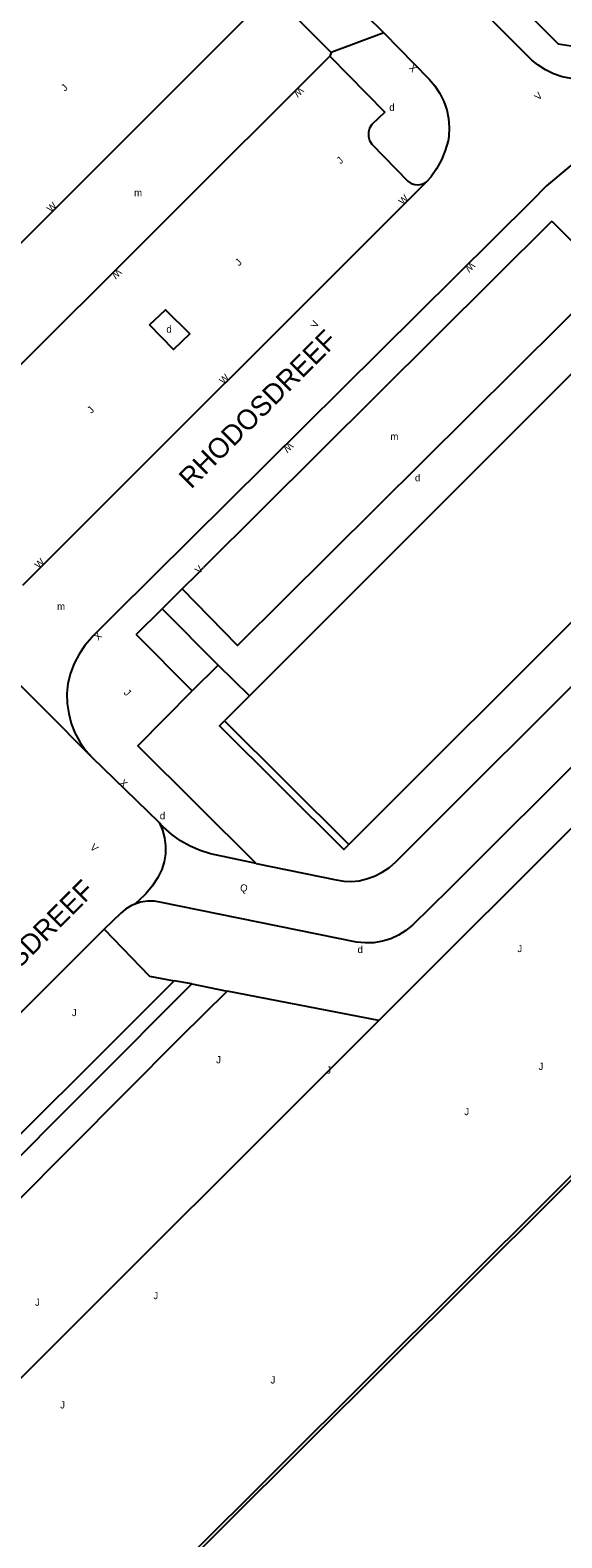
# Model space of a CAD drawing. Extents: x 134999 to 136502, y 457398 to 459002.
# Drawn here: x 136397.9 to 136435, y 458465.6 to 458570.7 of the extents above; entities that cross this region are included whole.
import ezdxf

# ---------------------------------------------------------------- set-up
doc = ezdxf.new("R2010")
doc.units = 0
for name, color, linetype in [('RI_DGTB_18', 7, 'Continuous'), ('RI_DGTB_29', 7, 'Continuous'), ('RI_DGTB_3', 7, 'Continuous'), ('RI_DGTB_30', 7, 'Continuous'), ('RI_DGTB_31', 7, 'Continuous'), ('RI_DGTB_37', 7, 'Continuous'), ('RI_DGTB_43', 7, 'Continuous'), ('RI_DGTB_53', 7, 'Continuous'), ('RI_DGTB_54', 7, 'Continuous'), ('RI_DGTB_58', 7, 'Continuous')]:
    doc.layers.add(name, color=color, linetype=linetype)

msp = doc.modelspace()

# ---------------------------------------------------------------- linework, layer by layer
at = {"layer": 'RI_DGTB_18'}
msp.add_lwpolyline([(136422.182, 458501.627), (136344.334, 458423.872), (136338.598, 458418.177)], dxfattribs=at)
at = {"layer": 'RI_DGTB_3'}
for p, q in [((136420.099, 458513.916), (136462.346, 458556.13)), ((136413.165, 458524.261), (136411.438, 458522.534)), ((136411.438, 458522.534), (136420.099, 458513.916))]:
    msp.add_line(p, q, dxfattribs=at)
for points in [[(136440.69, 458551.784), (136413.165, 458524.261)], [(136420.099, 458513.916), (136419.746, 458513.562), (136411.084, 458522.181), (136411.438, 458522.534)]]:
    msp.add_lwpolyline(points, dxfattribs=at)
at = {"layer": 'RI_DGTB_31'}
msp.add_lwpolyline([(136406.191, 458550.141), (136407.326, 458551.194), (136409.013, 458549.502), (136407.871, 458548.417), (136406.191, 458550.141)], dxfattribs=at)
at = {"layer": 'RI_DGTB_53'}
for q in [(136407.925, 458504.409), (136411.61, 458503.681)]:
    msp.add_line((136409.16, 458504.18), q, dxfattribs=at)
for points in [[(136403.045, 458507.995), (136406.19, 458504.73), (136407.925, 458504.409)], [(136409.16, 458504.18), (136359.43, 458454.33), (136319.75, 458414.69)]]:
    msp.add_lwpolyline(points, dxfattribs=at)
at = {"layer": 'RI_DGTB_54'}
for p, q in [((136422.182, 458501.627), (136500, 458579.319)), ((136416.052, 458576.91), (136422.537, 458570.492)), ((136414.534, 458573.146), (136384.434, 458543.039)), ((136418.862, 458569.123), (136414.794, 458573.216)), ((136422.537, 458570.492), (136418.862, 458569.123)), ((136388.648, 458538.825), (136418.767, 458568.875)), ((136418.862, 458569.123), (136418.767, 458568.875)), ((136425.558, 458560.152), (136397.35, 458531.968)), ((136432.853, 458558.779), (136403.765, 458529.939)), ((136434.26, 458557.373), (136409.977, 458533.223)), ((136409.542, 458532.786), (136409.977, 458533.223)), ((136409.542, 458532.786), (136408.469, 458531.723)), ((136402.196, 458519.962), (136390.3, 458531.956)), ((136408.469, 458531.723), (136407.078, 458530.34)), ((136407.078, 458530.34), (136405.28, 458528.552)), ((136407.078, 458530.34), (136410.991, 458526.407)), ((136409.175, 458524.617), (136405.28, 458528.552)), ((136410.991, 458526.407), (136409.175, 458524.617)), ((136413.165, 458524.261), (136410.991, 458526.407)), ((136406.882, 458515.428), (136402.196, 458519.962)), ((136422.182, 458501.627), (136411.61, 458503.681))]:
    msp.add_line(p, q, dxfattribs=at)
for points in [[(136416.062, 458588.275), (136434.685, 458569.736), (136435.904, 458569.555), (136463.488, 458597.21)], [(136413.635, 458512.59), (136419.214, 458511.453), (136419.742, 458511.347), (136420.281, 458511.321), (136420.817, 458511.375), (136421.327, 458511.503), (136421.896, 458511.698), (136422.434, 458511.966), (136422.932, 458512.304), (136423.381, 458512.705), (136500, 458589.23)], [(136446.038, 458571.518), (136438.676, 458567.878), (136438.099, 458567.611), (136437.493, 458567.419), (136436.868, 458567.305), (136436.234, 458567.27), (136435.6, 458567.314), (136434.976, 458567.438), (136434.374, 458567.64), (136433.801, 458567.915), (136433.267, 458568.26), (136432.855, 458568.6), (136417.878, 458583.598), (136417.409, 458584.093), (136417.002, 458584.639), (136416.661, 458585.229), (136416.392, 458585.855), (136416.198, 458586.508), (136416.082, 458587.179), (136416.045, 458587.859), (136416.062, 458588.275)], [(136500, 458583.563), (136464.787, 458548.434), (136447.473, 458531.195), (136437.309, 458520.97), (136427.088, 458510.802), (136424.539, 458508.284), (136424.076, 458507.899), (136423.565, 458507.579), (136423.017, 458507.329), (136422.441, 458507.154), (136421.847, 458507.057), (136421.244, 458507.04), (136420.645, 458507.102), (136407.027, 458509.869), (136406.545, 458509.951), (136406.056, 458509.954), (136405.573, 458509.877), (136405.131, 458509.732)], [(136422.537, 458570.492), (136425.695, 458567.26), (136426.104, 458566.793), (136426.45, 458566.277), (136426.727, 458565.722), (136426.93, 458565.135), (136427.056, 458564.527), (136427.103, 458563.908), (136427.07, 458563.288), (136427.021, 458562.969), (136426.827, 458562.29), (136426.558, 458561.638), (136426.217, 458561.02), (136425.808, 458560.445), (136425.558, 458560.152)], [(136418.767, 458568.875), (136422.605, 458564.978), (136421.701, 458564.112), (136421.55, 458563.858), (136421.472, 458563.573), (136421.472, 458563.278), (136421.552, 458562.993), (136421.705, 458562.74), (136421.711, 458562.733), (136424.213, 458560.167), (136424.442, 458560.005), (136424.708, 458559.914), (136424.988, 458559.9), (136425.261, 458559.967), (136425.504, 458560.107), (136425.558, 458560.152)], [(136453.686, 458564.779), (136449.298, 458568.09), (136449.092, 458568.227), (136448.658, 458568.443), (136448.193, 458568.585), (136447.712, 458568.65), (136447.227, 458568.634), (136446.75, 458568.54), (136446.296, 458568.368), (136445.346, 458567.929), (136443.915, 458567.194), (136442.522, 458566.388), (136441.171, 458565.515), (136437.423, 458562.768), (136435.441, 458561.136), (136433.878, 458559.824), (136432.853, 458558.779)], [(136434.26, 458557.373), (136438.187, 458553.438), (136412.345, 458527.77), (136408.469, 458531.723)], [(136403.765, 458529.939), (136402.259, 458528.442), (136402.17, 458528.349), (136401.699, 458527.787), (136401.292, 458527.177), (136400.954, 458526.526), (136400.688, 458525.842), (136400.499, 458525.134), (136400.442, 458524.43), (136400.465, 458523.727), (136400.568, 458523.03), (136400.75, 458522.35), (136401.007, 458521.695), (136401.336, 458521.074), (136401.735, 458520.493), (136402.196, 458519.962)], [(136413.635, 458512.59), (136405.391, 458520.782), (136409.175, 458524.617)], [(136406.882, 458515.428), (136407.105, 458514.912), (136407.253, 458514.37), (136407.322, 458513.812), (136407.311, 458513.25), (136407.221, 458512.695), (136407.054, 458512.159), (136406.811, 458511.652), (136406.778, 458511.594), (136406.392, 458511.005), (136405.943, 458510.463), (136405.434, 458509.975), (136405.131, 458509.732)], [(136413.635, 458512.59), (136410.463, 458513.246), (136409.736, 458513.477), (136409.036, 458513.783), (136408.373, 458514.161), (136407.753, 458514.606), (136407.182, 458515.113), (136406.882, 458515.428)], [(136405.131, 458509.732), (136404.955, 458509.652), (136404.539, 458509.401), (136404.169, 458509.085), (136403.045, 458507.995)], [(136403.045, 458507.995), (136399.052, 458504.012), (136381.156, 458486.05), (136350.226, 458455.07), (136321.819, 458426.677), (136315.505, 458420.291)], [(136407.925, 458504.409), (136404.34, 458500.81), (136386.861, 458483.411), (136370.165, 458466.723), (136332.021, 458428.458), (136318.991, 458415.444)], [(136321.225, 458413.215), (136321.203, 458413.237), (136345.138, 458437.192), (136389.12, 458481.131), (136408.361, 458500.463), (136411.61, 458503.681)]]:
    msp.add_lwpolyline(points, dxfattribs=at)
at = {"layer": 'RI_DGTB_58'}
for points in [[(136500, 458555.437), (136479.049, 458534.182), (136447.324, 458502.525), (136434.287, 458489.475), (136376.508, 458431.942), (136349.037, 458404.544)], [(136500, 458554.941), (136479.19, 458534.04), (136447.465, 458502.383), (136434.428, 458489.333), (136376.649, 458431.8), (136349.174, 458404.398)]]:
    msp.add_lwpolyline(points, dxfattribs=at)

# ---------------------------------------------------------------- texts
at = {"layer": 'RI_DGTB_29'}
for p in [(136422.92, 458565.053), (136407.379, 458549.594), (136424.712, 458539.222), (136406.921, 458515.662), (136420.707, 458506.333)]:
    msp.add_text('d', height=0.5, dxfattribs=at).set_placement(p)
at = {"layer": 'RI_DGTB_30'}
for s, height, rotation, p in [('X', 0.5, 134.75454, (136424.915, 458568.063)), ('W', 0.5, 224.82171, (136416.651, 458566.764)), ('V', 0.5, 44.82171, (136433.331, 458565.752)), ('W', 0.5, 44.82171, (136399.337, 458557.947)), ('W', 0.5, 44.82171, (136423.863, 458558.46)), ('W', 0.5, 224.58531, (136428.599, 458554.56)), ('W', 0.5, 224.82171, (136403.954, 458554.096)), ('V', 0.499, 65.28769, (136417.867, 458549.872)), ('W', 0.5, 44.82171, (136411.36, 458545.966)), ('W', 0.5, 224.58531, (136415.923, 458541.991)), ('W', 0.5, 44.82171, (136398.488, 458533.105)), ('V', 0.5, 44.62607, (136409.663, 458532.745)), ('X', 0.5, 224.58531, (136402.591, 458528.77)), ('X', 0.5, 316.11108, (136404.066, 458518.151)), ('V', 0.5, 316.11108, (136402.015, 458513.659))]:
    msp.add_text(s, height=height, rotation=rotation, dxfattribs=at).set_placement(p)
at = {"layer": 'RI_DGTB_31'}
for s, height, rotation, p in [('J', 0.5, 44.82171, (136400.313, 458566.39)), ('J', 0.5, 44.82171, (136419.531, 458561.32)), ('J', 0.5, 44.82171, (136412.452, 458554.206)), ('J', 0.5, 44.82171, (136402.153, 458543.92)), ('J', 0.5, 314.45853, (136404.371, 458524.45)), ('Q', 0.499, 348.18338, (136412.475, 458510.685)), ('J', 0.5, 359.99973, (136431.851, 458506.402)), ('J', 0.5, 359.99963, (136433.33, 458498.19)), ('J', 0.5, 359.99973, (136428.151, 458495.032)), ('J', 0.5, 359.99973, (136414.641, 458476.322))]:
    msp.add_text(s, height=height, rotation=rotation, dxfattribs=at).set_placement(p)
for p in [(136400.789, 458501.939), (136410.848, 458498.65), (136418.528, 458497.933), (136406.47, 458482.205), (136398.217, 458481.742), (136399.975, 458474.583)]:
    msp.add_text('J', height=0.5, dxfattribs=at).set_placement(p)
at = {"layer": 'RI_DGTB_37'}
for s, rotation, p in [('RHODOSDREEF', 44.92108, (136409.101, 458538.646)), ('LEMNOSDREEF', 45, (136392.397, 458500.498))]:
    msp.add_text(s, height=1.4, rotation=rotation, dxfattribs=at).set_placement(p)
at = {"layer": 'RI_DGTB_43'}
for p in [(136405.13, 458559.101), (136422.996, 458542.107), (136399.759, 458530.256)]:
    msp.add_text('m', height=0.5, dxfattribs=at).set_placement(p)

doc.saveas('drawing.dxf')
